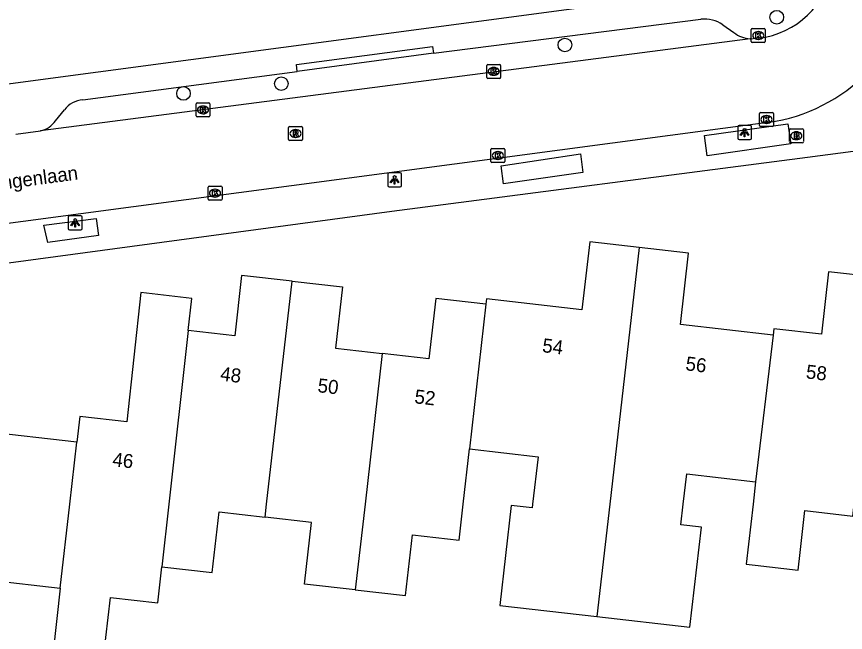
# Model space of a CAD drawing. Extents: x 162398 to 163643, y 386453 to 387397.
# Drawn here: x 162787.9 to 162847.5, y 386490.8 to 386535 of the extents above; entities that cross this region are included whole.
import ezdxf

# ---------------------------------------------------------------- set-up
doc = ezdxf.new("R2010")
doc.units = 0
for name, color, linetype in [('IMGEO_Boom', 7, 'Continuous'), ('IMGEO_Brandkraan', 7, 'Continuous'), ('IMGEO_Kolk', 7, 'Continuous'), ('IMGEO_Lichtpunt', 7, 'Continuous'), ('IMGEO_Openbare_ruimte_label', 7, 'Continuous'), ('IMGEO_Pand', 7, 'Continuous'), ('IMGEO_Pand_nummerreeks', 7, 'Continuous'), ('IMGEO_Rijbaan_lokaal_open', 7, 'Continuous'), ('IMGEO_Rioolput', 7, 'Continuous'), ('IMGEO_Voetpad_open', 7, 'Continuous')]:
    doc.layers.add(name, color=color, linetype=linetype)

msp = doc.modelspace()

# ---------------------------------------------------------------- linework, layer by layer
at = {"layer": 'IMGEO_Boom'}
for centre in [(162842.53, 386534.956), (162827.314, 386532.965), (162806.94, 386530.187), (162799.913, 386529.483)]:
    msp.add_circle(centre, 0.489, dxfattribs=at)
at = {"layer": 'IMGEO_Brandkraan'}
for p, q in [((162843.44, 386526.024), (162843.44, 386526.876)), ((162843.515, 386526.95), (162844.367, 386526.95)), ((162843.928, 386526.73), (162843.953, 386526.73)), ((162844.441, 386526.876), (162844.441, 386526.024)), ((162844.367, 386525.95), (162843.515, 386525.95)), ((162843.951, 386526.17), (162843.926, 386526.17))]:
    msp.add_line(p, q, dxfattribs=at)
for points in [[(162843.44, 386526.024), (162843.44, 386526.876)], [(162843.515, 386526.95), (162844.367, 386526.95)], [(162843.788, 386526.65), (162843.788, 386526.25), (162844.001, 386526.25)], [(162844.019, 386526.65), (162843.788, 386526.65)], [(162843.967, 386526.569), (162843.913, 386526.569), (162843.913, 386526.493)], [(162843.913, 386526.493), (162843.966, 386526.493)], [(162844.441, 386526.876), (162844.441, 386526.024)], [(162844.367, 386525.95), (162843.515, 386525.95)], [(162843.975, 386526.417), (162843.913, 386526.417), (162843.913, 386526.336)], [(162843.913, 386526.336), (162843.975, 386526.336)]]:
    msp.add_lwpolyline(points, dxfattribs=at)
for centre, radius, start, end in [((162843.517, 386526.874), 0.0765, 91.55205, 178.44795), ((162843.517, 386526.874), 0.0765, 91.55205, 178.44795), ((162843.968, 386526.531), 0.0379, 267.82845, 90.93552), ((162844.023, 386526.505), 0.145, 59.4692, 91.53667), ((162844.048, 386526.552), 0.0922, 285.51372, 58.15012), ((162844.365, 386526.874), 0.0765, 1.55205, 88.44795), ((162844.365, 386526.874), 0.0765, 1.55205, 88.44795), ((162843.517, 386526.026), 0.0765, 181.55205, 268.44795), ((162843.517, 386526.026), 0.0765, 181.55205, 268.44795), ((162843.976, 386526.376), 0.0404, 269.87594, 90.50774), ((162844.007, 386526.501), 0.251, 268.66757, 293.53466), ((162844.053, 386526.36), 0.105, 301.31148, 78.98903), ((162844.365, 386526.026), 0.0765, 271.55205, 358.44795), ((162844.365, 386526.026), 0.0765, 271.55205, 358.44795)]:
    msp.add_arc(centre, radius, start, end, dxfattribs=at)
for centre, major_axis, ratio, start_param, end_param in [((162843.927, 386526.45), (-0.387, 0.002), 0.722429, 4.712389, 7.853982), ((162843.952, 386526.45), (-0.39, 0.002), 0.717154, 1.570796, 4.712389)]:
    msp.add_ellipse(centre, major_axis=major_axis, ratio=ratio, start_param=start_param, end_param=end_param, dxfattribs=at)
at = {"layer": 'IMGEO_Kolk'}
for p, q in [((162840.702, 386533.215), (162840.702, 386534.067)), ((162840.777, 386534.141), (162841.629, 386534.141)), ((162841.19, 386533.921), (162841.215, 386533.921)), ((162841.703, 386534.067), (162841.703, 386533.215)), ((162841.629, 386533.141), (162840.777, 386533.141)), ((162841.213, 386533.361), (162841.188, 386533.361)), ((162821.697, 386530.641), (162821.697, 386531.493)), ((162821.772, 386531.567), (162822.624, 386531.567)), ((162822.185, 386531.347), (162822.21, 386531.347)), ((162822.698, 386531.493), (162822.698, 386530.641)), ((162822.208, 386530.787), (162822.183, 386530.787)), ((162822.624, 386530.567), (162821.772, 386530.567)), ((162800.814, 386527.878), (162800.814, 386528.73)), ((162800.889, 386528.804), (162801.741, 386528.804)), ((162801.302, 386528.584), (162801.327, 386528.584)), ((162801.815, 386528.73), (162801.815, 386527.878)), ((162801.741, 386527.804), (162800.889, 386527.804)), ((162801.325, 386528.024), (162801.3, 386528.024)), ((162841.294, 386527.187), (162841.294, 386528.039)), ((162841.369, 386528.113), (162842.221, 386528.113)), ((162841.782, 386527.893), (162841.807, 386527.893)), ((162842.295, 386528.039), (162842.295, 386527.187)), ((162842.221, 386527.113), (162841.369, 386527.113)), ((162841.805, 386527.333), (162841.78, 386527.333)), ((162821.998, 386524.608), (162821.998, 386525.46)), ((162822.073, 386525.534), (162822.925, 386525.534)), ((162822.486, 386525.314), (162822.511, 386525.314)), ((162822.999, 386525.46), (162822.999, 386524.608)), ((162822.509, 386524.754), (162822.484, 386524.754)), ((162822.925, 386524.534), (162822.073, 386524.534)), ((162801.68, 386521.905), (162801.68, 386522.757)), ((162801.755, 386522.831), (162802.607, 386522.831)), ((162802.168, 386522.611), (162802.193, 386522.611)), ((162802.681, 386522.757), (162802.681, 386521.905)), ((162802.607, 386521.831), (162801.755, 386521.831)), ((162802.191, 386522.051), (162802.166, 386522.051))]:
    msp.add_line(p, q, dxfattribs=at)
for points in [[(162840.702, 386533.215), (162840.702, 386534.067)], [(162840.777, 386534.141), (162841.629, 386534.141)], [(162841.023, 386533.841), (162841.146, 386533.841), (162841.146, 386533.69), (162841.276, 386533.841), (162841.44, 386533.841), (162841.294, 386533.69), (162841.447, 386533.441), (162841.295, 386533.441), (162841.21, 386533.605), (162841.146, 386533.538), (162841.146, 386533.441), (162841.023, 386533.441), (162841.023, 386533.841)], [(162841.703, 386534.067), (162841.703, 386533.215)], [(162841.629, 386533.141), (162840.777, 386533.141)], [(162821.697, 386530.641), (162821.697, 386531.493)], [(162821.772, 386531.567), (162822.624, 386531.567)], [(162822.018, 386531.267), (162822.141, 386531.267), (162822.141, 386531.116), (162822.271, 386531.267), (162822.435, 386531.267), (162822.289, 386531.116), (162822.442, 386530.867), (162822.29, 386530.867), (162822.205, 386531.031), (162822.141, 386530.964), (162822.141, 386530.867), (162822.018, 386530.867), (162822.018, 386531.267)], [(162822.698, 386531.493), (162822.698, 386530.641)], [(162822.624, 386530.567), (162821.772, 386530.567)], [(162800.814, 386527.878), (162800.814, 386528.73)], [(162800.889, 386528.804), (162801.741, 386528.804)], [(162801.135, 386528.504), (162801.258, 386528.504), (162801.258, 386528.353), (162801.388, 386528.504), (162801.552, 386528.504), (162801.406, 386528.353), (162801.559, 386528.104), (162801.407, 386528.104), (162801.322, 386528.268), (162801.258, 386528.201), (162801.258, 386528.104), (162801.135, 386528.104), (162801.135, 386528.504)], [(162801.815, 386528.73), (162801.815, 386527.878)], [(162801.741, 386527.804), (162800.889, 386527.804)], [(162841.294, 386527.187), (162841.294, 386528.039)], [(162841.369, 386528.113), (162842.221, 386528.113)], [(162841.615, 386527.813), (162841.738, 386527.813), (162841.738, 386527.662), (162841.868, 386527.813), (162842.032, 386527.813), (162841.886, 386527.662), (162842.039, 386527.413), (162841.887, 386527.413), (162841.802, 386527.577), (162841.738, 386527.51), (162841.738, 386527.413), (162841.615, 386527.413), (162841.615, 386527.813)], [(162842.295, 386528.039), (162842.295, 386527.187)], [(162842.221, 386527.113), (162841.369, 386527.113)], [(162821.998, 386524.608), (162821.998, 386525.46)], [(162822.073, 386525.534), (162822.925, 386525.534)], [(162822.999, 386525.46), (162822.999, 386524.608)], [(162822.319, 386525.234), (162822.442, 386525.234), (162822.442, 386525.083), (162822.572, 386525.234), (162822.736, 386525.234), (162822.59, 386525.083), (162822.743, 386524.834), (162822.591, 386524.834), (162822.506, 386524.998), (162822.442, 386524.931), (162822.442, 386524.834), (162822.319, 386524.834), (162822.319, 386525.234)], [(162822.925, 386524.534), (162822.073, 386524.534)], [(162801.68, 386521.905), (162801.68, 386522.757)], [(162801.755, 386522.831), (162802.607, 386522.831)], [(162802.001, 386522.531), (162802.124, 386522.531), (162802.124, 386522.38), (162802.254, 386522.531), (162802.418, 386522.531), (162802.272, 386522.38), (162802.425, 386522.131), (162802.273, 386522.131), (162802.188, 386522.295), (162802.124, 386522.228), (162802.124, 386522.131), (162802.001, 386522.131), (162802.001, 386522.531)], [(162802.681, 386522.757), (162802.681, 386521.905)], [(162802.607, 386521.831), (162801.755, 386521.831)]]:
    msp.add_lwpolyline(points, dxfattribs=at)
for centre, start, end in [((162840.779, 386534.065), 91.55205, 178.44795), ((162840.779, 386534.065), 91.55205, 178.44795), ((162841.627, 386534.065), 1.55205, 88.44795), ((162841.627, 386534.065), 1.55205, 88.44795), ((162840.779, 386533.217), 181.55205, 268.44795), ((162840.779, 386533.217), 181.55205, 268.44795), ((162841.627, 386533.217), 271.55205, 358.44795), ((162841.627, 386533.217), 271.55205, 358.44795), ((162821.774, 386531.491), 91.55205, 178.44795), ((162821.774, 386531.491), 91.55205, 178.44795), ((162822.622, 386531.491), 1.55205, 88.44795), ((162822.622, 386531.491), 1.55205, 88.44795), ((162821.774, 386530.643), 181.55205, 268.44795), ((162821.774, 386530.643), 181.55205, 268.44795), ((162822.622, 386530.643), 271.55205, 358.44795), ((162822.622, 386530.643), 271.55205, 358.44795), ((162800.891, 386528.728), 91.55205, 178.44795), ((162800.891, 386528.728), 91.55205, 178.44795), ((162801.739, 386528.728), 1.55205, 88.44795), ((162801.739, 386528.728), 1.55205, 88.44795), ((162800.891, 386527.88), 181.55205, 268.44795), ((162800.891, 386527.88), 181.55205, 268.44795), ((162801.739, 386527.88), 271.55205, 358.44795), ((162801.739, 386527.88), 271.55205, 358.44795), ((162841.371, 386528.037), 91.55205, 178.44795), ((162841.371, 386528.037), 91.55205, 178.44795), ((162842.219, 386528.037), 1.55205, 88.44795), ((162842.219, 386528.037), 1.55205, 88.44795), ((162841.371, 386527.189), 181.55205, 268.44795), ((162841.371, 386527.189), 181.55205, 268.44795), ((162842.219, 386527.189), 271.55205, 358.44795), ((162842.219, 386527.189), 271.55205, 358.44795), ((162822.075, 386525.458), 91.55205, 178.44795), ((162822.075, 386525.458), 91.55205, 178.44795), ((162822.923, 386525.458), 1.55205, 88.44795), ((162822.923, 386525.458), 1.55205, 88.44795), ((162822.075, 386524.61), 181.55205, 268.44795), ((162822.075, 386524.61), 181.55205, 268.44795), ((162822.923, 386524.61), 271.55205, 358.44795), ((162822.923, 386524.61), 271.55205, 358.44795), ((162801.757, 386522.755), 91.55205, 178.44795), ((162801.757, 386522.755), 91.55205, 178.44795), ((162802.605, 386522.755), 1.55205, 88.44795), ((162802.605, 386522.755), 1.55205, 88.44795), ((162801.757, 386521.907), 181.55205, 268.44795), ((162801.757, 386521.907), 181.55205, 268.44795), ((162802.605, 386521.907), 271.55205, 358.44795), ((162802.605, 386521.907), 271.55205, 358.44795)]:
    msp.add_arc(centre, 0.0765, start, end, dxfattribs=at)
for centre, major_axis, ratio, start_param, end_param in [((162841.189, 386533.641), (-0.387, 0.002), 0.722429, 4.712389, 7.853982), ((162841.214, 386533.641), (-0.39, 0.002), 0.717154, 1.570796, 4.712389), ((162822.184, 386531.067), (-0.387, 0.002), 0.722429, 4.712389, 7.853982), ((162822.209, 386531.067), (-0.39, 0.002), 0.717154, 1.570796, 4.712389), ((162801.301, 386528.304), (-0.387, 0.002), 0.722429, 4.712389, 7.853982), ((162801.326, 386528.304), (-0.39, 0.002), 0.717154, 1.570796, 4.712389), ((162841.781, 386527.613), (-0.387, 0.002), 0.722429, 4.712389, 7.853982), ((162841.806, 386527.613), (-0.39, 0.002), 0.717154, 1.570796, 4.712389), ((162822.485, 386525.034), (-0.387, 0.002), 0.722429, 4.712389, 7.853982), ((162822.51, 386525.034), (-0.39, 0.002), 0.717154, 1.570796, 4.712389), ((162802.167, 386522.331), (-0.387, 0.002), 0.722429, 4.712389, 7.853982), ((162802.192, 386522.331), (-0.39, 0.002), 0.717154, 1.570796, 4.712389)]:
    msp.add_ellipse(centre, major_axis=major_axis, ratio=ratio, start_param=start_param, end_param=end_param, dxfattribs=at)
at = {"layer": 'IMGEO_Lichtpunt'}
for p, q in [((162839.726, 386527.083), (162839.726, 386526.276)), ((162839.726, 386527.083), (162839.726, 386526.276)), ((162840.628, 386527.178), (162839.82, 386527.178)), ((162840.628, 386527.178), (162839.82, 386527.178)), ((162840.722, 386526.276), (162840.722, 386527.083)), ((162840.722, 386526.276), (162840.722, 386527.083)), ((162839.82, 386526.182), (162840.628, 386526.182)), ((162839.82, 386526.182), (162840.628, 386526.182)), ((162814.584, 386523.687), (162814.584, 386522.88)), ((162814.584, 386523.687), (162814.584, 386522.88)), ((162815.486, 386523.782), (162814.678, 386523.782)), ((162815.486, 386523.782), (162814.678, 386523.782)), ((162815.58, 386522.88), (162815.58, 386523.687)), ((162815.58, 386522.88), (162815.58, 386523.687)), ((162814.678, 386522.786), (162815.486, 386522.786)), ((162814.678, 386522.786), (162815.486, 386522.786)), ((162791.636, 386520.604), (162791.636, 386519.797)), ((162791.636, 386520.604), (162791.636, 386519.797)), ((162792.538, 386520.699), (162791.73, 386520.699)), ((162792.538, 386520.699), (162791.73, 386520.699)), ((162792.632, 386519.797), (162792.632, 386520.604)), ((162792.632, 386519.797), (162792.632, 386520.604)), ((162791.73, 386519.703), (162792.538, 386519.703)), ((162791.73, 386519.703), (162792.538, 386519.703))]:
    msp.add_line(p, q, dxfattribs=at)
for points in [[(162840.1, 386526.747), (162840.139, 386526.719), (162839.951, 386526.457), (162839.913, 386526.484), (162840.1, 386526.747)], [(162840.202, 386526.699), (162840.249, 386526.699), (162840.249, 386526.377), (162840.202, 386526.377), (162840.202, 386526.699)], [(162840.312, 386526.719), (162840.35, 386526.746), (162840.537, 386526.484), (162840.498, 386526.456), (162840.312, 386526.719)], [(162814.958, 386523.351), (162814.997, 386523.323), (162814.809, 386523.061), (162814.771, 386523.088), (162814.958, 386523.351)], [(162815.06, 386523.303), (162815.107, 386523.303), (162815.107, 386522.981), (162815.06, 386522.981), (162815.06, 386523.303)], [(162815.17, 386523.323), (162815.208, 386523.35), (162815.395, 386523.088), (162815.356, 386523.06), (162815.17, 386523.323)], [(162792.01, 386520.268), (162792.049, 386520.24), (162791.861, 386519.978), (162791.823, 386520.005), (162792.01, 386520.268)], [(162792.112, 386520.22), (162792.159, 386520.22), (162792.159, 386519.898), (162792.112, 386519.898), (162792.112, 386520.22)], [(162792.222, 386520.24), (162792.26, 386520.267), (162792.447, 386520.005), (162792.408, 386519.977), (162792.222, 386520.24)]]:
    msp.add_lwpolyline(points, dxfattribs=at)
for centre in [(162840.225, 386526.881), (162815.083, 386523.485), (162792.135, 386520.402)]:
    msp.add_circle(centre, 0.0994, dxfattribs=at)
for centre, start, end in [((162839.82, 386527.083), 90, 180), ((162839.82, 386527.083), 90, 180), ((162840.628, 386527.083), 0, 90), ((162840.628, 386527.083), 0, 90), ((162839.82, 386526.276), 180, 270), ((162839.82, 386526.276), 180, 270), ((162840.628, 386526.276), 270, 0), ((162840.628, 386526.276), 270, 360), ((162814.678, 386523.687), 90, 180), ((162814.678, 386523.687), 90, 180), ((162815.486, 386523.687), 0, 90), ((162815.486, 386523.687), 0, 90), ((162814.678, 386522.88), 180, 270), ((162814.678, 386522.88), 180, 270), ((162815.486, 386522.88), 270, 0), ((162815.486, 386522.88), 270, 360), ((162791.73, 386520.604), 90, 180), ((162791.73, 386520.604), 90, 180), ((162792.538, 386520.604), 0, 90), ((162792.538, 386520.604), 0, 90), ((162791.73, 386519.797), 180, 270), ((162791.73, 386519.797), 180, 270), ((162792.538, 386519.797), 270, 0), ((162792.538, 386519.797), 270, 360)]:
    msp.add_arc(centre, 0.0946, start, end, dxfattribs=at)
at = {"layer": 'IMGEO_Pand'}
for points in [[(162832.648, 386518.422), (162829.099, 386518.829), (162828.541, 386513.95), (162821.678, 386514.735), (162821.635, 386514.354)], [(162832.648, 386518.422), (162830.532, 386500), (162829.605, 386491.938)], [(162842.269, 386512.132), (162835.608, 386512.895), (162836.194, 386518.016), (162832.648, 386518.422)], [(162807.718, 386516.009), (162804.093, 386516.424), (162803.597, 386512.089), (162800.252, 386512.472)], [(162849.672, 386516.296), (162846.259, 386516.687), (162845.746, 386512.206), (162842.322, 386512.598), (162842.269, 386512.132)], [(162805.777, 386499.067), (162805.884, 386500), (162807.718, 386516.009)], [(162807.718, 386516.009), (162811.341, 386515.594), (162810.838, 386511.201), (162814.192, 386510.817)], [(162800.252, 386512.472), (162800.516, 386514.777), (162796.86, 386515.196), (162795.85, 386505.918), (162792.46, 386506.306), (162792.248, 386504.46)], [(162821.635, 386514.354), (162818.042, 386514.766), (162817.546, 386510.433), (162814.192, 386510.817)], [(162821.635, 386514.354), (162820.463, 386503.973)], [(162800.252, 386512.472), (162798.861, 386500), (162798.363, 386495.51)], [(162842.269, 386512.132), (162841.012, 386501.605)], [(162792.248, 386504.46), (162785.508, 386505.231), (162786.077, 386510.199), (162782.558, 386510.602)], [(162814.192, 386510.817), (162812.958, 386500), (162812.257, 386493.855)], [(162791.063, 386493.969), (162791.748, 386500), (162792.248, 386504.46)], [(162812.257, 386493.855), (162815.857, 386493.443), (162816.355, 386497.797), (162819.712, 386497.413), (162820.008, 386500), (162820.463, 386503.973)], [(162820.463, 386503.973), (162825.383, 386503.409), (162824.993, 386500), (162824.964, 386499.746), (162823.45, 386499.92), (162822.628, 386492.737), (162829.605, 386491.938)], [(162829.605, 386491.938), (162836.299, 386491.172), (162837.121, 386498.345), (162835.645, 386498.514), (162835.815, 386500), (162836.064, 386502.172), (162841.012, 386501.605)], [(162841.012, 386501.605), (162840.828, 386500), (162840.337, 386495.705), (162840.97, 386495.633), (162844.059, 386495.28), (162844.203, 386496.539), (162844.547, 386499.544), (162847.99, 386499.15), (162848.087, 386500), (162848.293, 386501.804)], [(162798.363, 386495.51), (162801.967, 386495.097), (162802.465, 386499.446), (162805.777, 386499.067)], [(162812.257, 386493.855), (162808.611, 386494.273), (162809.116, 386498.684), (162805.777, 386499.067)], [(162791.063, 386493.969), (162790.542, 386489.413), (162794.176, 386488.997), (162794.669, 386493.304), (162798.065, 386492.915), (162798.363, 386495.51)], [(162779.57, 386484.489), (162786.282, 386483.721), (162787.077, 386490.667), (162785.613, 386490.835), (162786.037, 386494.545), (162791.063, 386493.969)]]:
    msp.add_lwpolyline(points, dxfattribs=at)
at = {"layer": 'IMGEO_Rijbaan_lokaal_open'}
for points in [[(162840.614, 386533.403), (162789.647, 386526.798)], [(162840.614, 386533.403), (162841.728, 386533.533)], [(162719.184, 386511.143), (162842.452, 386527.484)], [(162787.863, 386526.568), (162789.647, 386526.798)]]:
    msp.add_lwpolyline(points, dxfattribs=at)
for centre, radius, start, end in [((162840.51, 386539.565), 6.154, 281.41523, 354.55459), ((162840.142, 386539.778), 12.509, 280.64235, 318.07005)]:
    msp.add_arc(centre, radius, start, end, dxfattribs=at)
at = {"layer": 'IMGEO_Rioolput'}
for p, q in [((162807.538, 386527.106), (162808.39, 386527.106)), ((162807.463, 386526.18), (162807.463, 386527.032)), ((162807.951, 386526.886), (162807.976, 386526.886)), ((162808.464, 386527.032), (162808.464, 386526.18)), ((162808.39, 386526.106), (162807.538, 386526.106)), ((162807.974, 386526.326), (162807.949, 386526.326))]:
    msp.add_line(p, q, dxfattribs=at)
for points in [[(162807.538, 386527.106), (162808.39, 386527.106)], [(162807.463, 386526.18), (162807.463, 386527.032)], [(162808.052, 386526.804), (162807.8, 386526.806), (162807.8, 386526.406)], [(162807.8, 386526.406), (162807.924, 386526.406), (162807.924, 386526.568), (162807.935, 386526.568)], [(162807.978, 386526.725), (162807.924, 386526.725), (162807.924, 386526.644)], [(162807.924, 386526.644), (162807.976, 386526.644)], [(162807.982, 386526.539), (162808.053, 386526.406), (162808.193, 386526.406), (162808.128, 386526.532)], [(162808.464, 386527.032), (162808.464, 386526.18)], [(162808.39, 386526.106), (162807.538, 386526.106)]]:
    msp.add_lwpolyline(points, dxfattribs=at)
for centre, radius, start, end in [((162807.54, 386527.03), 0.0765, 91.55205, 178.44795), ((162807.54, 386527.03), 0.0765, 91.55205, 178.44795), ((162808.388, 386527.03), 0.0765, 1.55205, 88.44795), ((162808.388, 386527.03), 0.0765, 1.55205, 88.44795), ((162807.934, 386526.515), 0.0533, 26.02933, 88.69889), ((162807.96, 386526.833), 0.19, 274.7715, 282.96867), ((162807.984, 386526.629), 0.0964, 77.00612, 93.18647), ((162807.998, 386526.686), 0.0378, 276.66336, 79.67722), ((162808.051, 386526.694), 0.109, 350.36119, 89.41601), ((162808.049, 386526.694), 0.112, 277.58423, 350.98172), ((162808.033, 386526.479), 0.108, 29.51342, 73.79051), ((162807.54, 386526.182), 0.0765, 181.55205, 268.44795), ((162807.54, 386526.182), 0.0765, 181.55205, 268.44795), ((162808.388, 386526.182), 0.0765, 271.55205, 358.44795), ((162808.388, 386526.182), 0.0765, 271.55205, 358.44795)]:
    msp.add_arc(centre, radius, start, end, dxfattribs=at)
for centre, major_axis, ratio, start_param, end_param in [((162807.95, 386526.606), (-0.387, 0.002), 0.722429, 4.712389, 7.853982), ((162807.975, 386526.606), (-0.39, 0.002), 0.717154, 1.570796, 4.712389)]:
    msp.add_ellipse(centre, major_axis=major_axis, ratio=ratio, start_param=start_param, end_param=end_param, dxfattribs=at)
at = {"layer": 'IMGEO_Voetpad_open'}
for points in [[(162840.749, 386537.29), (162787.136, 386530.123)], [(162817.868, 386532.367), (162837.086, 386534.81)], [(162838.652, 386534.405), (162839.457, 386533.853)], [(162808.09, 386531.068), (162808.03, 386531.564), (162817.808, 386532.863), (162817.868, 386532.367)], [(162817.868, 386532.367), (162808.09, 386531.068)], [(162792.674, 386529.019), (162808.09, 386531.068)], [(162790.72, 386527.526), (162791.373, 386528.307)], [(162714.825, 386507.563), (162814.869, 386521.03), (162844.732, 386524.923), (162868.08, 386527.966)], [(162837.336, 386526.474), (162843.32, 386527.295), (162843.55, 386525.875), (162837.528, 386525.016), (162837.336, 386526.474)], [(162822.736, 386524.299), (162828.427, 386525.142), (162828.613, 386523.8), (162822.908, 386523.009), (162822.736, 386524.299)], [(162789.89, 386520.033), (162793.642, 386520.518), (162793.799, 386519.295), (162790.158, 386518.798), (162789.89, 386520.033)]]:
    msp.add_lwpolyline(points, dxfattribs=at)
for centre, radius, start, end in [((162837.335, 386532.543), 2.281, 54.73304, 96.26662), ((162840.757, 386535.483), 2.085, 231.43044, 266.06377), ((162792.793, 386527.256), 1.767, 93.87727, 143.50398), ((162789.269, 386528.51), 1.754, 282.45699, 325.85457)]:
    msp.add_arc(centre, radius, start, end, dxfattribs=at)

# ---------------------------------------------------------------- texts
at = {"layer": 'IMGEO_Openbare_ruimte_label'}
msp.add_text('Tweelingenlaan', height=1, rotation=7.53025, dxfattribs=at).set_placement((162783.097, 386522.081))
at = {"layer": 'IMGEO_Pand_nummerreeks'}
for s, rotation, p in [('54', 352.80487, (162825.646, 386510.928)), ('56', 352.78535, (162835.94, 386509.627)), ('48', 352.98981, (162802.515, 386508.889)), ('58', 353.46887, (162844.592, 386509.038)), ('50', 353.46864, (162809.512, 386508.052)), ('52', 353.46864, (162816.472, 386507.255)), ('46', 353.47066, (162794.774, 386502.739))]:
    msp.add_text(s, height=1, rotation=rotation, dxfattribs=at).set_placement(p)

doc.saveas('drawing.dxf')
